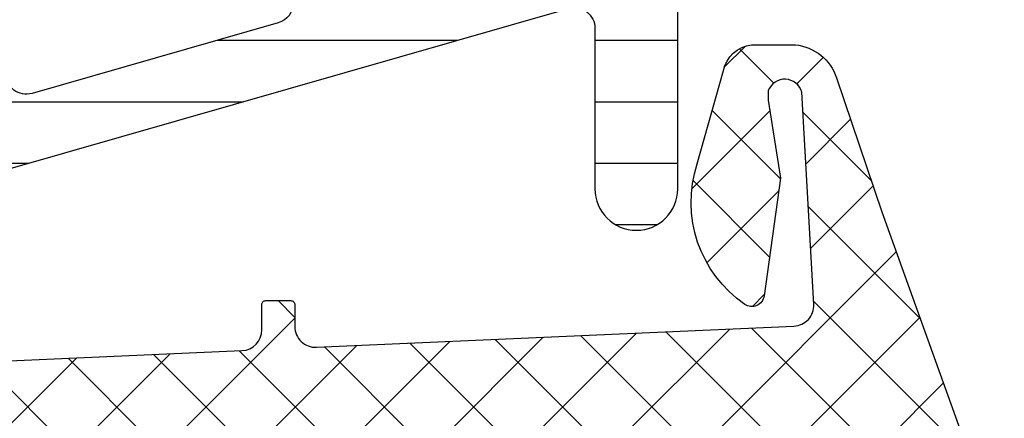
# Model space of a CAD drawing. Header units: millimetres. Extents: x 247761 to 294611, y 172579 to 236863.
# Tile 370 of 596: x 276250 to 276273, y 190105 to 190115. Entities that reach past the tile are written whole.
import ezdxf

# ---------------------------------------------------------------- set-up
doc = ezdxf.new("R2010")
doc.units = ezdxf.units.MM
doc.layers.add('FASÁDA DETAILNÍ', color=4, linetype='Continuous')
doc.layers.add('NOVA', color=240, linetype='Continuous')

# ---------------------------------------------------------------- blocks, each defined once
blk = doc.blocks.new('A$C69D17D4D')
at = {"layer": 'FASÁDA DETAILNÍ'}
h = blk.add_hatch(dxfattribs=at)
h.set_pattern_fill('ANSI31', color=256, scale=0.468, angle=135, style=0)
h.set_pattern_definition([(180, (1636.818060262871, 16754.49993115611), (-4.240520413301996e-16, -1.4859), [])])
edge = h.paths.add_edge_path(flags=16)
edge.add_line((1618.729582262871, 16752.15183115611), (1620.012944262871, 16749.92912115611))
edge.add_ellipse((1618.281219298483, 16748.92924877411), major_axis=(-1.999654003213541, 0), ratio=1, start_angle=150.0000457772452, end_angle=210.0015014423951, ccw=False)
edge.add_line((1620.012971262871, 16747.92942315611), (1619.360843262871, 16746.79990515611))
edge.add_ellipse((1616.762763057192, 16748.29990828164), major_axis=(-3.000005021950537, 0), ratio=1, start_angle=106.00005471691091, end_angle=149.9999864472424, ccw=False)
edge.add_line((1617.589679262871, 16745.41611915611), (1613.918657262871, 16744.36347115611))
edge.add_ellipse((1613.780838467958, 16744.84410218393), major_axis=(-0.5000002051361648, 0), ratio=1, start_angle=-0.0007989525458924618, end_angle=106.00000720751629, ccw=False)
edge.add_line((1613.280838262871, 16744.84410915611), (1613.280948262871, 16752.40186215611))
edge.add_ellipse((1613.780948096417, 16752.40185232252), major_axis=(-0.4999998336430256, 0), ratio=1, start_angle=269.9991787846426, end_angle=359.99887315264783, ccw=False)
edge.add_line((1613.780955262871, 16752.90185215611), (1617.430604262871, 16752.90179615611))
edge.add_ellipse((1617.430564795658, 16751.40179690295), major_axis=(-1.499999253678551, 0), ratio=1, start_angle=210.0015272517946, end_angle=269.9984924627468, ccw=False)
edge = h.paths.add_edge_path(flags=16)
edge.add_line((1611.680946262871, 16752.40188015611), (1611.680819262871, 16744.09855015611))
edge.add_ellipse((1611.1808189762, 16744.09855841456), major_axis=(-0.5000002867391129, 0), ratio=1, start_angle=105.99994393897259, end_angle=179.99905365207, ccw=False)
edge.add_line((1611.318637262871, 16743.61792715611), (1605.365875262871, 16741.91100015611))
edge.add_ellipse((1605.228056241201, 16742.39163088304), major_axis=(-0.4999999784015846, 0), ratio=1, start_angle=-0.0009480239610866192, end_angle=106.00004168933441, ccw=False)
edge.add_line((1604.728056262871, 16742.39163915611), (1604.728226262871, 16752.40199315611))
edge.add_ellipse((1605.228226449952, 16752.40198096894), major_axis=(-0.5000001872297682, 0), ratio=1, start_angle=269.9991047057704, end_angle=359.9986034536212, ccw=False)
edge.add_line((1605.228234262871, 16752.90198115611), (1611.180954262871, 16752.90189115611))
edge.add_ellipse((1611.180945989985, 16752.40189088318), major_axis=(-0.5000002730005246, 0), ratio=1, start_angle=179.998770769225, end_angle=269.9990519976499, ccw=False)
edge = h.paths.add_edge_path(flags=16)
edge.add_line((1597.363922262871, 16741.85284415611), (1595.530033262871, 16745.02923415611))
edge.add_ellipse((1598.128113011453, 16746.52923401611), major_axis=(-3.000002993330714, 0), ratio=1, start_angle=-30.00149175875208, end_angle=29.99996390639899, ccw=False)
edge.add_line((1595.530073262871, 16748.02930315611), (1597.910568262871, 16752.15218615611))
edge.add_ellipse((1599.209586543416, 16751.40215049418), major_axis=(-1.500000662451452, 0), ratio=1, start_angle=269.9984828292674, end_angle=329.99844168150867, ccw=False)
edge.add_line((1599.209626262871, 16752.90215115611), (1602.628240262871, 16752.90206015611))
edge.add_ellipse((1602.628226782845, 16752.40206067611), major_axis=(-0.4999994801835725, 0), ratio=1, start_angle=179.9985653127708, end_angle=269.9984553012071, ccw=False)
edge.add_line((1603.128226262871, 16752.40204815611), (1603.128045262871, 16742.10273315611))
edge.add_ellipse((1602.128044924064, 16742.10275149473), major_axis=(-1.000000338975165, 0), ratio=1, start_angle=89.99847242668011, end_angle=179.9989492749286, ccw=False)
edge.add_line((1602.128018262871, 16741.10275115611), (1598.662920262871, 16741.10284415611))
edge.add_ellipse((1598.662960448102, 16742.60284429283), major_axis=(-1.500000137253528, 0), ratio=1, start_angle=30.000003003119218, end_angle=89.9984650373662, ccw=False)
edge = h.paths.add_edge_path()
edge.add_line((1595.516116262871, 16739.50297615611), (1602.069179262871, 16739.50275415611))
edge.add_arc((1602.06934612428, 16744.50275185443), 4.999997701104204, 269.9980879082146, 286.0000237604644)
edge.add_line((1603.447534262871, 16739.69644615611), (1618.333952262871, 16743.96505715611))
edge.add_arc((1618.471770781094, 16743.48442680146), 0.4999994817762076, -7.39515485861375e-05, 105.9999979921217, ccw=False)
edge.add_line((1618.971770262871, 16743.48442615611), (1618.971770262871, 16739.60105215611))
edge.add_arc((1619.971770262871, 16739.60103215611), 1.0000000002, 179.9988540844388, 359.9988540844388)
edge.add_line((1620.971770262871, 16739.60101215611), (1620.971958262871, 16744.29934815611))
edge.add_line((1620.971958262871, 16744.29934815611), (1621.128010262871, 16744.29934815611))
edge.add_arc((1621.128010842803, 16744.59934814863), 0.2999999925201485, 269.9998892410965, 338.0261541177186)
edge.add_line((1621.406217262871, 16744.48709315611), (1622.379404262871, 16746.89899515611))
edge.add_arc((1622.564875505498, 16746.82415855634), 0.2000002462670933, 65.85901776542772, 158.0262022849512, ccw=False)
edge.add_line((1622.646672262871, 16747.00666715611), (1624.245357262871, 16746.29016715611))
edge.add_arc((1624.55209552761, 16746.97457291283), 0.7499997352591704, 245.8589415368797, 360.000018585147)
edge.add_line((1625.302095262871, 16746.97457315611), (1625.302095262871, 16752.08212215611))
edge.add_arc((1624.702095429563, 16752.08212202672), 0.5999998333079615, 1.235602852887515e-05, 120.1429248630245)
edge.add_line((1624.400800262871, 16752.60098715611), (1622.228843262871, 16751.33977115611))
edge.add_arc((1622.078194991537, 16751.59920380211), 0.3000003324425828, 196.0000690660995, 300.14303069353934, ccw=False)
edge.add_line((1621.789816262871, 16751.51651215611), (1621.355549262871, 16753.03098415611))
edge.add_line((1621.355549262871, 16753.03098415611), (1620.593001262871, 16754.35175615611))
edge.add_arc((1620.33319412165, 16754.20175541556), 0.2999999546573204, 30.00016831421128, 92.46330478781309)
edge.add_line((1620.320300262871, 16754.50147815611), (1596.330646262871, 16754.50147815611))
edge.add_arc((1596.310691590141, 16754.20214243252), 0.3000001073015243, 86.1861237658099, 149.9998522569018)
edge.add_line((1596.050884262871, 16754.35214315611), (1595.288316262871, 16753.03133715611))
edge.add_line((1595.288316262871, 16753.03133715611), (1594.854049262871, 16751.51686615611))
edge.add_arc((1594.565670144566, 16751.59955730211), 0.300000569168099, 239.85708161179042, 344.0000432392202, ccw=False)
edge.add_line((1594.415022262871, 16751.34012415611), (1592.243066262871, 16752.60134015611))
edge.add_arc((1591.941770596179, 16752.08247473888), 0.6000003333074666, 59.85704764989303, 179.9999601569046)
edge.add_line((1591.341770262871, 16752.08247515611), (1591.341770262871, 16742.17887515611))
edge.add_arc((1592.091770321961, 16742.17887441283), 0.750000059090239, 179.9999432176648, 294.1410202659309)
edge.add_line((1592.398508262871, 16741.49446815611), (1593.997193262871, 16742.21096815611))
edge.add_arc((1594.078990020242, 16742.02845955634), 0.2000002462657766, 21.97379771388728, 114.14098223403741, ccw=False)
edge.add_line((1594.264461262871, 16742.10329615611), (1595.237920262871, 16739.69072115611))
edge.add_arc((1595.51612612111, 16739.80297531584), 0.2999991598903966, 201.9737385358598, 269.9981172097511)
h = blk.add_hatch(dxfattribs=at)
h.set_pattern_fill('ANSI37', color=256, scale=0.48, angle=180, style=0)
h.set_pattern_definition([(225, (1618.818060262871, 16724.49993133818), (1.077630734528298, -1.077630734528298), []), (315, (1618.818060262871, 16724.49993133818), (1.077630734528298, 1.077630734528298), [])])
edge = h.paths.add_edge_path(flags=16)
edge.add_line((1622.219337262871, 16723.83563733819), (1622.119593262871, 16722.44278333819))
edge.add_arc((1622.718060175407, 16722.39992584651), 0.5999995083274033, 175.9039194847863, 270.0000083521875)
edge.add_arc((1622.718060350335, 16722.39992584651), 0.5999995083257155, 269.9999916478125, 364.0960805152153)
edge.add_line((1623.316527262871, 16722.44278333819), (1623.216783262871, 16723.83563733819))
edge.add_arc((1622.718060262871, 16723.79992286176), 0.500000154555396, 4.096064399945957, 175.9039356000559)
edge = h.paths.add_edge_path(flags=16)
edge.add_arc((1624.318056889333, 16726.99993096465), 0.49999962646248, 179.9999571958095, 270.0000428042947)
edge.add_line((1624.318057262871, 16726.49993133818), (1627.911742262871, 16726.49993133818))
edge.add_arc((1627.911742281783, 16726.99993167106), 0.5000003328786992, 269.9999978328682, 383.2180266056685)
edge.add_line((1628.371248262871, 16727.19704733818), (1625.655370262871, 16733.52814933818))
edge.add_arc((1625.195864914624, 16733.33103341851), 0.4999998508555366, 23.21808179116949, 92.50011063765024)
edge.add_line((1625.174054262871, 16733.83055733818), (1624.296247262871, 16733.79223133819))
edge.add_arc((1624.318056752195, 16733.29270772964), 0.4999994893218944, 92.49997911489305, 180.0000448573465)
edge.add_line((1623.818057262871, 16733.29270733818), (1623.818057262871, 16726.99993133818))
edge = h.paths.add_edge_path(flags=16)
edge.add_line((1598.764138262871, 16732.40809333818), (1594.615468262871, 16723.51124033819))
edge.add_arc((1595.068622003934, 16723.29993120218), 0.4999998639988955, 154.9999920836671, 270.0000296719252)
edge.add_line((1595.068622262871, 16722.79993133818), (1604.418057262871, 16722.79993133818))
edge.add_arc((1604.418057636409, 16723.29993096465), 0.4999996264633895, 269.9999571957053, 360.0000428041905)
edge.add_line((1604.918057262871, 16723.29993133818), (1604.918057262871, 16732.42385433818))
edge.add_arc((1604.418057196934, 16732.42385417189), 0.5000000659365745, 1.905565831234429e-05, 92.50002724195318)
edge.add_line((1604.396247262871, 16732.92337833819), (1599.195483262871, 16732.69630833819))
edge.add_arc((1599.217292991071, 16732.19678293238), 0.5000012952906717, 92.4999974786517, 154.9999080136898)
edge = h.paths.add_edge_path(flags=16)
edge.add_arc((1607.618056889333, 16723.29993096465), 0.49999962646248, 179.9999571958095, 270.0000428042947)
edge.add_line((1607.618057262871, 16722.79993133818), (1614.818057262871, 16722.79993133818))
edge.add_arc((1614.818057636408, 16723.29993096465), 0.4999996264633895, 269.9999571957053, 360.0000428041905)
edge.add_line((1615.318057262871, 16723.29993133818), (1615.318057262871, 16724.49993133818))
edge.add_arc((1617.31805576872, 16724.49993283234), 1.999998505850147, 89.99995719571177, 180.0000428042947, ccw=False)
edge.add_line((1617.318057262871, 16726.49993133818), (1621.118057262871, 16726.49993133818))
edge.add_arc((1621.118057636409, 16726.99993096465), 0.4999996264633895, 269.9999571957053, 360.0000428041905)
edge.add_line((1621.618057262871, 16726.99993133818), (1621.618057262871, 16733.15299233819))
edge.add_arc((1621.118057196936, 16733.15299217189), 0.5000000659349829, 1.905607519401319e-05, 92.50002724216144)
edge.add_line((1621.096247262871, 16733.65251633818), (1615.596247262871, 16733.41238133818))
edge.add_arc((1615.618056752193, 16732.91285772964), 0.499999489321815, 92.49997911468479, 180.0000448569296)
edge.add_line((1615.118057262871, 16732.91285733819), (1615.118057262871, 16727.59993133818))
edge.add_arc((1614.018057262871, 16727.59993133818), 1.099999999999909, -180, 0, ccw=False)
edge.add_line((1612.918057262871, 16727.59993133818), (1612.918057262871, 16732.77314233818))
edge.add_arc((1612.418057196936, 16732.77314217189), 0.5000000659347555, 1.905607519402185e-05, 92.50002724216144)
edge.add_line((1612.396247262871, 16733.27266633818), (1607.596247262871, 16733.06309333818))
edge.add_arc((1607.618056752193, 16732.56356972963), 0.499999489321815, 92.49997911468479, 180.0000448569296)
edge.add_line((1607.118057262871, 16732.56356933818), (1607.118057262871, 16723.29993133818))
edge = h.paths.add_edge_path()
edge.add_line((1592.405004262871, 16724.68638833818), (1596.502853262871, 16733.47425433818))
edge.add_ellipse((1599.221778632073, 16732.20639684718), major_axis=(-3.000002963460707, 0), ratio=1, start_angle=272.5000588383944, end_angle=334.99996937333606, ccw=False)
edge.add_line((1599.090917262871, 16735.20354433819), (1599.739867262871, 16735.23187833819))
edge.add_ellipse((1599.718057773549, 16735.73140194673), major_axis=(-0.4999994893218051, 0), ratio=1, start_angle=92.49997911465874, end_angle=180.0000448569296)
edge.add_line((1600.218057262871, 16735.73140233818), (1600.218057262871, 16736.69993133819))
edge.add_ellipse((1600.318057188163, 16736.69993141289), major_axis=(-0.09999992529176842, 0), ratio=1, start_angle=-90.00004280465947, end_angle=4.280335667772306e-05, ccw=False)
edge.add_line((1600.318057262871, 16736.79993133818), (1600.918057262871, 16736.79993133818))
edge.add_ellipse((1600.918057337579, 16736.69993141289), major_axis=(-0.09999992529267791, 0), ratio=1, start_angle=179.9999571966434, end_angle=270.00004280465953, ccw=False)
edge.add_line((1601.018057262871, 16736.69993133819), (1601.018057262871, 16735.79689333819))
edge.add_ellipse((1601.518057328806, 16735.79689350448), major_axis=(-0.5000000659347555, 0), ratio=1, start_angle=1.905607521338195e-05, end_angle=92.50002724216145)
edge.add_line((1601.539867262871, 16735.29736933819), (1610.440161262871, 16735.69120733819))
edge.add_ellipse((1610.418057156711, 16736.19071861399), major_axis=(-0.5000001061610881, 0), ratio=1, start_angle=92.53376922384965, end_angle=180.0000829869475)
edge.add_line((1610.918057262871, 16736.19071933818), (1610.918057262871, 16736.79993133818))
edge.add_ellipse((1611.018057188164, 16736.79993141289), major_axis=(-0.09999992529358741, 0), ratio=1, start_angle=-90.0000428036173, end_angle=4.280335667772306e-05, ccw=False)
edge.add_line((1611.018057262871, 16736.89993133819), (1611.618057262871, 16736.89993133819))
edge.add_ellipse((1611.618057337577, 16736.79993141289), major_axis=(-0.09999992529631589, 0), ratio=1, start_angle=179.9999571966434, end_angle=270.0000428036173, ccw=False)
edge.add_line((1611.718057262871, 16736.79993133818), (1611.718057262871, 16736.27036933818))
edge.add_ellipse((1612.218057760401, 16736.27036903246), major_axis=(-0.5000004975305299, 0), ratio=1, start_angle=-3.503386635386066e-05, end_angle=92.53369799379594)
edge.add_line((1612.240161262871, 16735.77085733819), (1623.780386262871, 16736.28151333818))
edge.add_ellipse((1623.758576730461, 16736.78103793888), major_axis=(-0.5000004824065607, 0), ratio=1, start_angle=92.4999790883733, end_angle=183.2170573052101)
edge.add_line((1624.257789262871, 16736.80909733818), (1623.969226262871, 16741.94284033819))
edge.add_ellipse((1623.558808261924, 16741.82728491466), major_axis=(-0.426375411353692, 0), ratio=1, start_angle=195.7248544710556, end_angle=339.2410276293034)
edge.add_line((1623.160113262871, 16741.97840833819), (1623.161353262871, 16741.74580533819))
edge.add_line((1623.161353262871, 16741.74580533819), (1623.459491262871, 16739.86322633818))
edge.add_line((1623.459491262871, 16739.86322633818), (1623.059065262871, 16737.01394133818))
edge.add_ellipse((1622.761984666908, 16737.05569193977), major_axis=(-0.2999999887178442, 0), ratio=1, start_angle=55.40225361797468, end_angle=172.0002559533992, ccw=False)
edge.add_ellipse((1624.29509805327, 16739.27826302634), major_axis=(-3.000047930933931, 0), ratio=1, start_angle=-18.008424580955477, end_angle=55.40235871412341, ccw=False)
edge.add_line((1621.442019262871, 16740.20574833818), (1622.075595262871, 16742.46063933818))
edge.add_ellipse((1622.850807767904, 16742.2997097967), major_axis=(-0.7917403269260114, 0), ratio=1, start_angle=276.79834625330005, end_angle=348.2723102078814, ccw=False)
edge.add_line((1622.757085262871, 16743.08588333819), (1623.815295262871, 16743.08710433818))
edge.add_ellipse((1623.686171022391, 16741.90801811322), major_axis=(-1.186135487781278, 0), ratio=1, start_angle=198.6555764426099, end_angle=263.7503218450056, ccw=False)
edge.add_line((1624.809985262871, 16742.28743733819), (1625.904318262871, 16739.04609733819))
edge.add_line((1625.904318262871, 16739.04609733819), (1628.794096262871, 16730.99630233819))
edge.add_line((1628.794096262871, 16730.99630233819), (1633.126905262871, 16721.09842533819))
edge.add_ellipse((1632.6678962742, 16720.90015527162), major_axis=(-0.5000002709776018, 0), ratio=1, start_angle=90.0665763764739, end_angle=203.3620494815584, ccw=False)
edge.add_line((1632.668477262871, 16720.40015533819), (1632.121776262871, 16720.39952033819))
edge.add_ellipse((1632.12119598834, 16720.89952044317), major_axis=(-0.5000004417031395, 0), ratio=1, start_angle=23.920824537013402, end_angle=90.06649451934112, ccw=False)
edge.add_line((1631.664142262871, 16720.69678333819), (1630.262386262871, 16723.90078633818))
edge.add_ellipse((1629.346245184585, 16723.4999320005), major_axis=(-0.9999993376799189, 0), ratio=1, start_angle=203.6316147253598, end_angle=270.0000528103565)
edge.add_line((1629.346244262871, 16724.49993133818), (1624.118302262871, 16724.49993133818))
edge.add_line((1624.118302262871, 16724.49993133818), (1624.118293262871, 16722.70045233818))
edge.add_line((1624.118293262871, 16722.70045233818), (1624.633094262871, 16722.56251033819))
edge.add_ellipse((1624.518329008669, 16722.2853563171), major_axis=(-0.2999756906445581, 0), ratio=1, start_angle=157.4964333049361, end_angle=247.5062997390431, ccw=False)
edge.add_line((1624.795463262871, 16722.17054333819), (1623.946296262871, 16720.90041633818))
edge.add_ellipse((1623.080432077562, 16721.40013710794), major_axis=(-0.9997207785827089, 0), ratio=1, start_angle=89.99238815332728, end_angle=150.0092393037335, ccw=False)
edge.add_line((1623.080299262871, 16720.40041633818), (1622.355938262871, 16720.40044733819))
edge.add_ellipse((1622.356146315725, 16721.40018517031), major_axis=(-0.9997378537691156, 0), ratio=1, start_angle=29.99132494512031, end_angle=89.98807632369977, ccw=False)
edge.add_line((1621.490272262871, 16720.90044733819), (1620.641105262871, 16722.17054333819))
edge.add_ellipse((1620.918252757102, 16722.28535522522), major_axis=(-0.2999875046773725, 0), ratio=1, start_angle=-67.50139619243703, end_angle=22.50240617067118, ccw=False)
edge.add_line((1620.803459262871, 16722.56251033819), (1621.318275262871, 16722.70048233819))
edge.add_line((1621.318275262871, 16722.70048233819), (1621.318283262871, 16724.49993133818))
edge.add_line((1621.318283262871, 16724.49993133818), (1618.118056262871, 16724.49993133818))
edge.add_ellipse((1618.118056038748, 16724.19993156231), major_axis=(-0.2999997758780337, 0), ratio=1, start_angle=-90.00004280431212, end_angle=4.280405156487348e-05)
edge.add_line((1617.818056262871, 16724.19993133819), (1617.818056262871, 16720.89993533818))
edge.add_ellipse((1617.318056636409, 16720.89993496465), major_axis=(-0.49999962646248, 0), ratio=1, start_angle=89.99995719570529, end_angle=180.0000428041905, ccw=False)
edge.add_line((1617.318056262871, 16720.39993533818), (1590.420434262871, 16720.39993533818))
edge.add_line((1590.420434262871, 16720.39993533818), (1589.525316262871, 16721.95032733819))
edge.add_ellipse((1589.958328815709, 16722.20032742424), major_axis=(-0.4999999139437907, 0), ratio=1, start_angle=-89.99993664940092, end_angle=30.000017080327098, ccw=False)
edge.add_line((1589.958328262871, 16722.70032733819), (1589.958328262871, 16724.39769833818))
edge.add_line((1589.958328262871, 16724.39769833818), (1591.951850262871, 16724.39769833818))
edge.add_ellipse((1591.951850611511, 16724.89769859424), major_axis=(-0.500000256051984, 0), ratio=1, start_angle=89.9999600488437, end_angle=154.9998714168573)
h = blk.add_hatch(dxfattribs=at)
h.set_pattern_fill('ANSI37', color=256, scale=0.48, angle=180, style=0)
h.set_pattern_definition([(225, (1618.818060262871, 16724.49993115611), (1.077630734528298, -1.077630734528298), []), (315, (1618.818060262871, 16724.49993115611), (1.077630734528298, 1.077630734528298), [])])
edge = h.paths.add_edge_path(flags=16)
edge.add_line((1622.219337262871, 16723.83563715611), (1622.119593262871, 16722.44278315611))
edge.add_arc((1622.718060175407, 16722.39992566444), 0.5999995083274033, 175.9039194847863, 270.0000083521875)
edge.add_arc((1622.718060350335, 16722.39992566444), 0.5999995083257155, 269.9999916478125, 364.0960805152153)
edge.add_line((1623.316527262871, 16722.44278315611), (1623.216783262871, 16723.83563715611))
edge.add_arc((1622.718060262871, 16723.79992267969), 0.500000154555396, 4.096064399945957, 175.9039356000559)
edge = h.paths.add_edge_path(flags=16)
edge.add_arc((1624.318056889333, 16726.99993078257), 0.49999962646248, 179.9999571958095, 270.0000428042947)
edge.add_line((1624.318057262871, 16726.49993115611), (1627.911742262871, 16726.49993115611))
edge.add_arc((1627.911742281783, 16726.99993148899), 0.5000003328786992, 269.9999978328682, 383.2180266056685)
edge.add_line((1628.371248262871, 16727.19704715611), (1625.655370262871, 16733.52814915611))
edge.add_arc((1625.195864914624, 16733.33103323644), 0.4999998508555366, 23.21808179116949, 92.50011063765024)
edge.add_line((1625.174054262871, 16733.83055715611), (1624.296247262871, 16733.79223115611))
edge.add_arc((1624.318056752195, 16733.29270754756), 0.4999994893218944, 92.49997911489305, 180.0000448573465)
edge.add_line((1623.818057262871, 16733.29270715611), (1623.818057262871, 16726.99993115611))
edge = h.paths.add_edge_path(flags=16)
edge.add_line((1598.764138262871, 16732.40809315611), (1594.615468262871, 16723.51124015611))
edge.add_arc((1595.068622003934, 16723.29993102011), 0.4999998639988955, 154.9999920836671, 270.0000296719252)
edge.add_line((1595.068622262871, 16722.79993115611), (1604.418057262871, 16722.79993115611))
edge.add_arc((1604.418057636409, 16723.29993078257), 0.4999996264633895, 269.9999571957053, 360.0000428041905)
edge.add_line((1604.918057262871, 16723.29993115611), (1604.918057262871, 16732.42385415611))
edge.add_arc((1604.418057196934, 16732.42385398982), 0.5000000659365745, 1.905565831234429e-05, 92.50002724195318)
edge.add_line((1604.396247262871, 16732.92337815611), (1599.195483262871, 16732.69630815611))
edge.add_arc((1599.217292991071, 16732.1967827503), 0.5000012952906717, 92.4999974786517, 154.9999080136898)
edge = h.paths.add_edge_path(flags=16)
edge.add_arc((1607.618056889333, 16723.29993078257), 0.49999962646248, 179.9999571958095, 270.0000428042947)
edge.add_line((1607.618057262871, 16722.79993115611), (1614.818057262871, 16722.79993115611))
edge.add_arc((1614.818057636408, 16723.29993078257), 0.4999996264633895, 269.9999571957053, 360.0000428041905)
edge.add_line((1615.318057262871, 16723.29993115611), (1615.318057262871, 16724.49993115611))
edge.add_arc((1617.31805576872, 16724.49993265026), 1.999998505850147, 89.99995719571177, 180.0000428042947, ccw=False)
edge.add_line((1617.318057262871, 16726.49993115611), (1621.118057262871, 16726.49993115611))
edge.add_arc((1621.118057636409, 16726.99993078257), 0.4999996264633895, 269.9999571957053, 360.0000428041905)
edge.add_line((1621.618057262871, 16726.99993115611), (1621.618057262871, 16733.15299215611))
edge.add_arc((1621.118057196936, 16733.15299198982), 0.5000000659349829, 1.905607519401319e-05, 92.50002724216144)
edge.add_line((1621.096247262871, 16733.65251615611), (1615.596247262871, 16733.41238115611))
edge.add_arc((1615.618056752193, 16732.91285754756), 0.499999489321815, 92.49997911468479, 180.0000448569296)
edge.add_line((1615.118057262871, 16732.91285715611), (1615.118057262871, 16727.59993115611))
edge.add_arc((1614.018057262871, 16727.59993115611), 1.099999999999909, -180, 0, ccw=False)
edge.add_line((1612.918057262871, 16727.59993115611), (1612.918057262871, 16732.77314215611))
edge.add_arc((1612.418057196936, 16732.77314198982), 0.5000000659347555, 1.905607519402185e-05, 92.50002724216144)
edge.add_line((1612.396247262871, 16733.27266615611), (1607.596247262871, 16733.06309315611))
edge.add_arc((1607.618056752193, 16732.56356954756), 0.499999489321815, 92.49997911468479, 180.0000448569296)
edge.add_line((1607.118057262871, 16732.56356915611), (1607.118057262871, 16723.29993115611))
edge = h.paths.add_edge_path()
edge.add_line((1592.405004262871, 16724.68638815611), (1596.502853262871, 16733.47425415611))
edge.add_ellipse((1599.221778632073, 16732.20639666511), major_axis=(-3.000002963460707, 0), ratio=1, start_angle=272.5000588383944, end_angle=334.99996937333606, ccw=False)
edge.add_line((1599.090917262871, 16735.20354415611), (1599.739867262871, 16735.23187815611))
edge.add_ellipse((1599.718057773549, 16735.73140176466), major_axis=(-0.4999994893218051, 0), ratio=1, start_angle=92.49997911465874, end_angle=180.0000448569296)
edge.add_line((1600.218057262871, 16735.73140215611), (1600.218057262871, 16736.69993115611))
edge.add_ellipse((1600.318057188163, 16736.69993123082), major_axis=(-0.09999992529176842, 0), ratio=1, start_angle=-90.00004280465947, end_angle=4.280335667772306e-05, ccw=False)
edge.add_line((1600.318057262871, 16736.79993115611), (1600.918057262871, 16736.79993115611))
edge.add_ellipse((1600.918057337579, 16736.69993123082), major_axis=(-0.09999992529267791, 0), ratio=1, start_angle=179.9999571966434, end_angle=270.00004280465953, ccw=False)
edge.add_line((1601.018057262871, 16736.69993115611), (1601.018057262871, 16735.79689315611))
edge.add_ellipse((1601.518057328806, 16735.79689332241), major_axis=(-0.5000000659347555, 0), ratio=1, start_angle=1.905607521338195e-05, end_angle=92.50002724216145)
edge.add_line((1601.539867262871, 16735.29736915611), (1610.440161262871, 16735.69120715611))
edge.add_ellipse((1610.418057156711, 16736.19071843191), major_axis=(-0.5000001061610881, 0), ratio=1, start_angle=92.53376922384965, end_angle=180.0000829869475)
edge.add_line((1610.918057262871, 16736.19071915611), (1610.918057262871, 16736.79993115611))
edge.add_ellipse((1611.018057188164, 16736.79993123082), major_axis=(-0.09999992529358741, 0), ratio=1, start_angle=-90.0000428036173, end_angle=4.280335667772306e-05, ccw=False)
edge.add_line((1611.018057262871, 16736.89993115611), (1611.618057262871, 16736.89993115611))
edge.add_ellipse((1611.618057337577, 16736.79993123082), major_axis=(-0.09999992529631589, 0), ratio=1, start_angle=179.9999571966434, end_angle=270.0000428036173, ccw=False)
edge.add_line((1611.718057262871, 16736.79993115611), (1611.718057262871, 16736.27036915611))
edge.add_ellipse((1612.218057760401, 16736.27036885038), major_axis=(-0.5000004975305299, 0), ratio=1, start_angle=-3.503386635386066e-05, end_angle=92.53369799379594)
edge.add_line((1612.240161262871, 16735.77085715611), (1623.780386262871, 16736.28151315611))
edge.add_ellipse((1623.758576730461, 16736.78103775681), major_axis=(-0.5000004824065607, 0), ratio=1, start_angle=92.4999790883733, end_angle=183.2170573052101)
edge.add_line((1624.257789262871, 16736.80909715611), (1623.969226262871, 16741.94284015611))
edge.add_ellipse((1623.558808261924, 16741.82728473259), major_axis=(-0.426375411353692, 0), ratio=1, start_angle=195.7248544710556, end_angle=339.2410276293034)
edge.add_line((1623.160113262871, 16741.97840815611), (1623.161353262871, 16741.74580515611))
edge.add_line((1623.161353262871, 16741.74580515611), (1623.459491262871, 16739.86322615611))
edge.add_line((1623.459491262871, 16739.86322615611), (1623.059065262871, 16737.01394115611))
edge.add_ellipse((1622.761984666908, 16737.0556917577), major_axis=(-0.2999999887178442, 0), ratio=1, start_angle=55.40225361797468, end_angle=172.0002559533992, ccw=False)
edge.add_ellipse((1624.29509805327, 16739.27826284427), major_axis=(-3.000047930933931, 0), ratio=1, start_angle=-18.008424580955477, end_angle=55.40235871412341, ccw=False)
edge.add_line((1621.442019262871, 16740.20574815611), (1622.075595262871, 16742.46063915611))
edge.add_ellipse((1622.850807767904, 16742.29970961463), major_axis=(-0.7917403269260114, 0), ratio=1, start_angle=276.79834625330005, end_angle=348.2723102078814, ccw=False)
edge.add_line((1622.757085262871, 16743.08588315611), (1623.815295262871, 16743.08710415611))
edge.add_ellipse((1623.686171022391, 16741.90801793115), major_axis=(-1.186135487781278, 0), ratio=1, start_angle=198.6555764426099, end_angle=263.7503218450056, ccw=False)
edge.add_line((1624.809985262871, 16742.28743715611), (1625.904318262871, 16739.04609715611))
edge.add_line((1625.904318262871, 16739.04609715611), (1628.794096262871, 16730.99630215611))
edge.add_line((1628.794096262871, 16730.99630215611), (1633.126905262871, 16721.09842515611))
edge.add_ellipse((1632.6678962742, 16720.90015508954), major_axis=(-0.5000002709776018, 0), ratio=1, start_angle=90.0665763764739, end_angle=203.3620494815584, ccw=False)
edge.add_line((1632.668477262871, 16720.40015515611), (1632.121776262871, 16720.39952015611))
edge.add_ellipse((1632.12119598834, 16720.8995202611), major_axis=(-0.5000004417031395, 0), ratio=1, start_angle=23.920824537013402, end_angle=90.06649451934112, ccw=False)
edge.add_line((1631.664142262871, 16720.69678315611), (1630.262386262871, 16723.90078615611))
edge.add_ellipse((1629.346245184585, 16723.49993181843), major_axis=(-0.9999993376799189, 0), ratio=1, start_angle=203.6316147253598, end_angle=270.0000528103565)
edge.add_line((1629.346244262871, 16724.49993115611), (1624.118302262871, 16724.49993115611))
edge.add_line((1624.118302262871, 16724.49993115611), (1624.118293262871, 16722.70045215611))
edge.add_line((1624.118293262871, 16722.70045215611), (1624.633094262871, 16722.56251015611))
edge.add_ellipse((1624.518329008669, 16722.28535613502), major_axis=(-0.2999756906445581, 0), ratio=1, start_angle=157.4964333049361, end_angle=247.5062997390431, ccw=False)
edge.add_line((1624.795463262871, 16722.17054315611), (1623.946296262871, 16720.90041615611))
edge.add_ellipse((1623.080432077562, 16721.40013692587), major_axis=(-0.9997207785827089, 0), ratio=1, start_angle=89.99238815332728, end_angle=150.0092393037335, ccw=False)
edge.add_line((1623.080299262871, 16720.40041615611), (1622.355938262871, 16720.40044715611))
edge.add_ellipse((1622.356146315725, 16721.40018498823), major_axis=(-0.9997378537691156, 0), ratio=1, start_angle=29.99132494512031, end_angle=89.98807632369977, ccw=False)
edge.add_line((1621.490272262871, 16720.90044715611), (1620.641105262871, 16722.17054315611))
edge.add_ellipse((1620.918252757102, 16722.28535504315), major_axis=(-0.2999875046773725, 0), ratio=1, start_angle=-67.50139619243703, end_angle=22.50240617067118, ccw=False)
edge.add_line((1620.803459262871, 16722.56251015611), (1621.318275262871, 16722.70048215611))
edge.add_line((1621.318275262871, 16722.70048215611), (1621.318283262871, 16724.49993115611))
edge.add_line((1621.318283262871, 16724.49993115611), (1618.118056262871, 16724.49993115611))
edge.add_ellipse((1618.118056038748, 16724.19993138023), major_axis=(-0.2999997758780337, 0), ratio=1, start_angle=-90.00004280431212, end_angle=4.280405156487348e-05)
edge.add_line((1617.818056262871, 16724.19993115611), (1617.818056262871, 16720.89993515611))
edge.add_ellipse((1617.318056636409, 16720.89993478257), major_axis=(-0.49999962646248, 0), ratio=1, start_angle=89.99995719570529, end_angle=180.0000428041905, ccw=False)
edge.add_line((1617.318056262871, 16720.39993515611), (1590.420434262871, 16720.39993515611))
edge.add_line((1590.420434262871, 16720.39993515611), (1589.525316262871, 16721.95032715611))
edge.add_ellipse((1589.958328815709, 16722.20032724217), major_axis=(-0.4999999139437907, 0), ratio=1, start_angle=-89.99993664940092, end_angle=30.000017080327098, ccw=False)
edge.add_line((1589.958328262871, 16722.70032715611), (1589.958328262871, 16724.39769815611))
edge.add_line((1589.958328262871, 16724.39769815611), (1591.951850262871, 16724.39769815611))
edge.add_ellipse((1591.951850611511, 16724.89769841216), major_axis=(-0.500000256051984, 0), ratio=1, start_angle=89.9999600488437, end_angle=154.9998714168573)
for points in [[(1618.333952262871, 16743.96505715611, -0.498582), (1618.971770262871, 16743.48442615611), (1618.971770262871, 16739.60105215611), (1618.971770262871, 16739.60105215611, 1), (1620.971770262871, 16739.60101215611), (1620.971958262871, 16744.29934815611)], [(1591.341770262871, 16752.08247515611), (1591.341770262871, 16742.17887515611), (1591.341770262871, 16742.17887515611, 0.543753), (1592.398508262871, 16741.49446815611), (1593.997193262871, 16742.21096815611), (1593.997193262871, 16742.21096815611, -0.425336), (1594.264461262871, 16742.10329615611), (1595.237920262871, 16739.69072115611), (1595.237920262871, 16739.69072115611, 0.305847), (1595.516116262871, 16739.50297615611), (1595.516116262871, 16739.50297615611), (1602.069179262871, 16739.50275415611), (1602.069179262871, 16739.50275415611, 0.0699353), (1603.447534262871, 16739.69644615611), (1618.333952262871, 16743.96505715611)]]:
    blk.add_lwpolyline(points, format="xyb", dxfattribs=at)
at = {"layer": 'FASÁDA DETAILNÍ', "extrusion": (0, 0, -1)}
blk.add_lwpolyline([(-1611.680946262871, 16752.40188015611), (-1611.680819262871, 16744.09855015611), (-1611.680819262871, 16744.09855015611, 0.334591), (-1611.318637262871, 16743.61792715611), (-1605.365875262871, 16741.91100015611), (-1605.365875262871, 16741.91100015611, 0.498587), (-1604.728056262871, 16742.39163915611), (-1604.728226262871, 16752.40199315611), (-1604.728226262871, 16752.40199315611, 0.414211), (-1605.228234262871, 16752.90198115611), (-1611.180954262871, 16752.90189115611), (-1611.180954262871, 16752.90189115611, 0.414215), (-1611.680946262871, 16752.40188015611)], format="xyb", close=True, dxfattribs=at)
for points in [[(-1601.539867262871, 16735.29736933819), (-1610.440161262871, 16735.69120733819), (-1610.440161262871, 16735.69120733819, -0.40132), (-1610.918057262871, 16736.19071933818), (-1610.918057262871, 16736.79993133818), (-1610.918057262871, 16736.79993133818, 0.414214), (-1611.018057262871, 16736.89993133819), (-1611.618057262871, 16736.89993133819), (-1611.618057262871, 16736.89993133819, 0.414214), (-1611.718057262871, 16736.79993133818), (-1611.718057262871, 16736.27036933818), (-1611.718057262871, 16736.27036933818, -0.427226), (-1612.240161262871, 16735.77085733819), (-1623.780386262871, 16736.28151333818), (-1623.780386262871, 16736.28151333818, -0.417884), (-1624.257789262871, 16736.80909733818), (-1623.969226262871, 16741.94284033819), (-1623.969226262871, 16741.94284033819, -0.723322), (-1623.160113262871, 16741.97840833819), (-1623.161353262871, 16741.74580533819), (-1623.459491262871, 16739.86322633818), (-1623.059065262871, 16737.01394133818), (-1623.059065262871, 16737.01394133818, 0.557725), (-1622.591641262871, 16736.80874433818, 0.331739), (-1621.442019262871, 16740.20574833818), (-1622.075595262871, 16742.46063933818), (-1622.075595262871, 16742.46063933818, 0.322384), (-1622.757085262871, 16743.08588333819), (-1623.815295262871, 16743.08710433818), (-1623.815295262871, 16743.08710433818, 0.291922), (-1624.809985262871, 16742.28743733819), (-1625.904318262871, 16739.04609733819), (-1628.794096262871, 16730.99630233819)], [(-1601.539867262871, 16735.29736915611), (-1610.440161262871, 16735.69120715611), (-1610.440161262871, 16735.69120715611, -0.40132), (-1610.918057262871, 16736.19071915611), (-1610.918057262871, 16736.79993115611), (-1610.918057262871, 16736.79993115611, 0.414214), (-1611.018057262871, 16736.89993115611), (-1611.618057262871, 16736.89993115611), (-1611.618057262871, 16736.89993115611, 0.414214), (-1611.718057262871, 16736.79993115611), (-1611.718057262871, 16736.27036915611), (-1611.718057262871, 16736.27036915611, -0.427226), (-1612.240161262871, 16735.77085715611), (-1623.780386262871, 16736.28151315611), (-1623.780386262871, 16736.28151315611, -0.417884), (-1624.257789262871, 16736.80909715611), (-1623.969226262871, 16741.94284015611), (-1623.969226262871, 16741.94284015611, -0.723322), (-1623.160113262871, 16741.97840815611), (-1623.161353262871, 16741.74580515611), (-1623.459491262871, 16739.86322615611), (-1623.059065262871, 16737.01394115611), (-1623.059065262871, 16737.01394115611, 0.557725), (-1622.591641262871, 16736.80874415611, 0.331739), (-1621.442019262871, 16740.20574815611), (-1622.075595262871, 16742.46063915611), (-1622.075595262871, 16742.46063915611, 0.322384), (-1622.757085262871, 16743.08588315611), (-1623.815295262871, 16743.08710415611), (-1623.815295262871, 16743.08710415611, 0.291922), (-1624.809985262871, 16742.28743715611), (-1625.904318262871, 16739.04609715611), (-1628.794096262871, 16730.99630215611)]]:
    blk.add_lwpolyline(points, format="xyb", dxfattribs=at)

msp = doc.modelspace()

# ---------------------------------------------------------------- block references
at = {"layer": 'NOVA', "ltscale": 300}
msp.add_blockref('A$C69D17D4D', (274644.5174331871, 173371.2585875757), dxfattribs=at)

doc.saveas('drawing.dxf')
